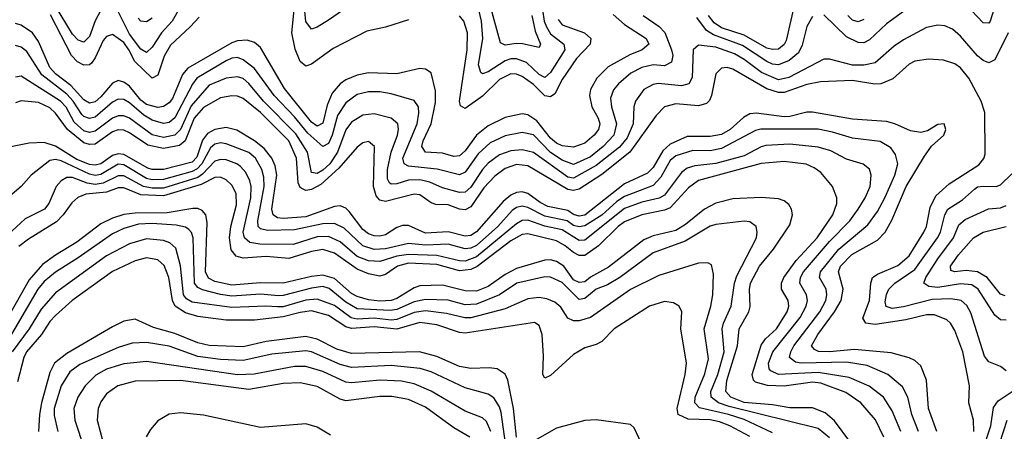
# Model space of a CAD drawing. Header units: inches. Extents: x 884549 to 1028252, y 526810 to 653624.
# Tile 566 of 656: x 964464 to 967924, y 544651 to 546096. Entities that reach past the tile are written whole.
import ezdxf

# ---------------------------------------------------------------- set-up
doc = ezdxf.new("R2010")
doc.units = ezdxf.units.IN
doc.header["$MEASUREMENT"] = 0
doc.layers.add('A9564', color=7, linetype='Continuous')

msp = doc.modelspace()

# ---------------------------------------------------------------- linework, layer by layer
at = {"layer": 'A9564', "color": 5}
for points, elevation in [([(964750, 546128.7), (964730, 546091.4), (964710, 546036.5), (964690, 546016.4), (964670, 546023.5), (964650, 546044.7), (964570, 546177.6)], 2160), ([(965670, 546178.5), (965550, 546094.4), (965510, 546069.1), (965490, 546062.6), (965470, 546089.7), (965464.2, 546150)], 2160), ([(966263.4, 546110), (966275.7, 546055.7), (966294.4, 546010), (966290, 545997.4), (966230.6, 546010.6), (966210, 546012.2), (966170, 546006), (966153.8, 546013.8), (966105.4, 546190)], 2140), ([(965030, 546142.5), (965000.3, 546090), (964962.5, 546050), (964930, 545999.1), (964910, 545980.4), (964890, 545992.5), (964850, 546045.3), (964810, 546124.9)], 2160), ([(967187.1, 546150), (967157.8, 546022.2), (967150, 546008.2), (967130, 545992.2), (967110, 545990.5), (967090, 545996.1), (967010, 546041.5), (966930, 546066.8), (966904.5, 546084.5), (966884.6, 546110)], 2220), ([(967892.5, 546150), (967874.4, 546090), (967870, 546083.7), (967850, 546084.9), (967788.7, 546148.7)], 2240), ([(966550, 546114), (966590, 546079.1), (966665.4, 546030), (966674.7, 546010), (966651, 545990), (966607.9, 545972.1), (966532.5, 545930), (966491.9, 545890), (966470.1, 545850), (966466.9, 545830), (966475, 545790), (966496.8, 545750), (966502.4, 545730), (966498.3, 545710), (966482.8, 545690), (966450, 545662.3), (966410, 545647.6), (966370, 545652.7), (966350, 545662.1), (966330, 545680.1), (966281, 545741), (966250, 545761.7), (966230, 545765.4), (966170, 545752.1), (966110, 545723.4), (966070, 545689.9), (966030, 545635.7), (966010, 545617.6), (965990, 545615.5), (965950, 545626.8), (965890.3, 545630.3), (965877.3, 545650), (965882.2, 545670), (965910.5, 545729.5), (965925.1, 545805.1), (965925.5, 545845.5), (965910, 545908.8), (965890, 545922.4), (965870, 545924.7), (965790, 545905.6), (965690, 545908.6), (965650, 545900.9), (965610, 545884.5), (965590, 545869.9), (965562.8, 545837.2), (965544.4, 545795.6), (965530, 545732.3), (965510, 545722.1), (965490, 545736.2), (965394.6, 545854.6), (965310, 545998.5), (965290, 546015.1), (965264, 546024), (965230, 546021.8), (965210, 546013.9), (965054.7, 545925.3), (965037, 545903), (965001.6, 545818.4), (964990, 545803.3), (964970, 545790.7), (964950, 545787.3), (964910, 545797.3), (964890, 545812.9), (964850, 545862.5), (964830, 545876.1), (964810, 545881.7), (964790, 545872.5), (964750, 545824.3), (964730, 545807.1), (964710, 545803.1), (964690, 545814.2), (964644.4, 545864.4), (964590, 545905.2), (964570, 545927.4), (964530, 546018.7), (964509.5, 546049.5), (964470, 546076.7), (964450, 546081.9)], 2220), ([(966654.5, 546110), (966711.6, 546071.6), (966730.8, 546050.8), (966755.1, 545990), (966759.2, 545970), (966754, 545946), (966730, 545934.1), (966690, 545937.2), (966650, 545928.2), (966611.9, 545908.1), (966568.4, 545870), (966550.4, 545849.6), (966540.1, 545819.9), (966543.4, 545790), (966560.8, 545730), (966552.2, 545690), (966514.8, 545650), (966470, 545613.6), (966410, 545587.7), (966370, 545602), (966330, 545629.5), (966270, 545691.6), (966230, 545699), (966170, 545688.4), (966117, 545663), (966075.2, 545624.8), (966030, 545560.1), (966010, 545551.3), (965930.9, 545570.9), (965830, 545580.9), (965814.8, 545590), (965811.2, 545610), (965860.5, 545730), (965867.3, 545767.3), (965866, 545790), (965850, 545811.7), (965770, 545835.6), (965730, 545842.8), (965690, 545842.1), (965650, 545832.5), (965610, 545803.4), (965580.9, 545759.1), (965562.6, 545690), (965550, 545661.2), (965530, 545649.9), (965477.1, 545697.1), (965430, 545755), (965358.9, 545830), (965290, 545924.7), (965250, 545955.1), (965230, 545962.6), (965210, 545960.8), (965190, 545951.7), (965086.8, 545890), (965071.2, 545868.8), (965010, 545751.6), (964990, 545734.2), (964970, 545731.2), (964930, 545742.6), (964900.5, 545760.5), (964850, 545803.8), (964830, 545815.6), (964810, 545816.7), (964790, 545805.9), (964730, 545753.9), (964710, 545748.2), (964690, 545755.4), (964682.9, 545762.9), (964652.5, 545810), (964630, 545834.6), (964541.8, 545901.8), (964490, 545984.4), (964470, 545998.6), (964450, 546004.5)], 2240), ([(965095, 546105), (965064, 546070), (964994, 546006), (964972.3, 545967.7), (964950, 545900.5), (964930, 545890.4), (964868.7, 545948.7), (964848.2, 545990), (964830, 546015), (964790, 546043.7), (964770, 546036.8), (964758, 546022), (964730, 545961.5), (964716.9, 545943.1), (964710, 545936.6), (964690, 545935.8), (964667.9, 545947.9), (964646.1, 545970), (964572.7, 546112.7)], 2180), ([(964930, 546100.6), (964910, 546087.9), (964890, 546089.9), (964880.4, 546100.4)], 2140), ([(965830, 546095.6), (965750, 546069), (965684.3, 546055.8), (965566, 545994), (965490, 545939), (965470, 545932.6), (965450, 545949), (965432.5, 545992.5), (965420.6, 546050), (965428.6, 546130)], 2180), ([(966356.3, 546096.3), (966370, 546077), (966449, 546049), (966471, 546030), (966468.3, 546010), (966420.7, 545959.3), (966370, 545885.5), (966344.2, 545835.8), (966330, 545825.3), (966310, 545828.5), (966270, 545867.7), (966230, 545896.5), (966210, 545904.9), (966190, 545905.1), (966150, 545885.1), (966090, 545826.7), (966030, 545783.9), (966013.2, 545793.2), (966009.7, 545810), (966037.1, 545990), (966037.6, 546050), (966024.4, 546090), (966010, 546109)], 2180), ([(966301.6, 546130), (966307.2, 546090), (966314.9, 546070), (966330, 546046.1), (966376.4, 546010), (966379.7, 545990), (966330, 545910.4), (966310, 545892.5), (966290, 545902.9), (966245.6, 545945.6), (966210, 545958.6), (966190, 545957.9), (966170, 545950.9), (966110, 545912.6), (966090, 545905.9), (966084.1, 545910), (966076.8, 545936.8), (966092.1, 546030), (966086.8, 546090), (966077.4, 546130)], 2160), ([(967250, 546106.5), (967230, 546071.7), (967213.4, 546006.6), (967200.9, 545979.1), (967167.8, 545952.2), (967130, 545937.1), (967110, 545939.6), (967090, 545948.9), (967004.5, 546004.5), (966902.4, 546042.4), (966877.7, 546057.7), (966843.7, 546103.7)], 2240), ([(967570, 546124.6), (967510, 546081.5), (967450, 546024.5), (967430, 546014.6), (967410, 546015.3), (967370, 546035.9), (967290, 546112.7)], 2240), ([(967430, 546095.9), (967410, 546087.7), (967390, 546093.7), (967373.7, 546110)], 2220), ([(967936.9, 546050), (967890, 545955), (967870, 545944), (967850, 545951.9), (967830, 545968.7), (967770, 546037.7), (967741.8, 546061.8), (967714.6, 546074.6), (967690, 546075.9), (967650, 546068.2), (967570, 546025), (967537.3, 546002.7), (967470, 545944), (967430, 545935.4), (967390, 545936.1), (967310, 545957.5), (967290, 545957.5), (967166.8, 545893.2), (967130, 545884.3), (967071.1, 545910), (967010, 545956.3), (966976, 545976), (966910, 545998.7), (966850, 546005.7), (966830.7, 545989.3), (966827.5, 545892.5), (966815.3, 545870), (966790, 545863.3), (966708, 545872), (966690, 545868.6), (966657.6, 545850), (966627.7, 545810), (966622.5, 545790), (966619.8, 545730), (966598.6, 545681.4), (966572, 545648), (966490, 545584.2), (966410, 545539.1), (966390, 545543.3), (966269.3, 545629.3), (966230, 545638.9), (966190, 545635.1), (966150, 545620.6), (966110, 545591.7), (966090, 545569.6), (966050, 545507.2), (966030, 545489.6), (966010, 545489.3), (965950, 545505), (965905.6, 545525.6), (965870, 545533.9), (965830, 545532), (965790, 545519.4), (965770, 545518.3), (965763.4, 545523.4), (965757, 545537), (965756.7, 545570), (965769.4, 545630.6), (965791.5, 545690), (965795.3, 545710), (965793, 545730), (965770, 545750.4), (965710, 545765.5), (965670, 545760.1), (965630, 545735.7), (965610.5, 545709.5), (965580.5, 545630), (965553.8, 545590), (965530, 545567.1), (965510, 545556.1), (965490, 545558.8), (965475.1, 545630), (965434.6, 545694.6), (965321.4, 545810), (965270, 545871.8), (965250, 545888.9), (965230, 545894.8), (965190, 545890.3), (965130, 545865.8), (965067.2, 545792.8), (965030, 545709.9), (965010, 545690.4), (964970, 545682), (964930, 545691.4), (964850, 545749.4), (964830, 545758), (964810, 545758.6), (964790, 545750.2), (964730, 545704), (964710, 545699.3), (964690, 545705.5), (964656.2, 545736.2), (964628.1, 545788.2), (964607.8, 545810), (964470, 545897.7), (964450, 545894.3)], 2260), ([(967817.1, 544650), (967815.9, 544690), (967799.3, 544750), (967802, 544810), (967778.4, 544930), (967750, 545004.1), (967735, 545030), (967722.1, 545042.1), (967678.9, 545058.9), (967650, 545059), (967578, 545042), (967470, 545025.8), (967437.2, 545030), (967427.3, 545047.3), (967449.7, 545110), (967454.4, 545170), (967461.2, 545190), (967477.9, 545202.1), (967550, 545232.3), (967590, 545266), (967641.6, 545350), (967650.2, 545370), (967663.5, 545436.5), (967682.9, 545477.1), (967730, 545519.3), (967834.2, 545585.8), (967851.4, 545608.6), (967856.5, 545623.5), (967855.4, 545770), (967842.4, 545810), (967799.5, 545890), (967770, 545926.8), (967750, 545940.4), (967710, 545953.7), (967657.4, 545957.4), (967610, 545950.4), (967590, 545939.4), (967532.6, 545887.4), (967490, 545870.3), (967469.1, 545869.1), (967390, 545882.7), (967277.5, 545877.5), (967230, 545868.1), (967150, 545840.4), (967130, 545840.5), (967090, 545853), (966970, 545922.1), (966950, 545927.6), (966930, 545924.9), (966910, 545906), (966895.3, 545830), (966888, 545812), (966878.1, 545801.9), (966850, 545793.3), (966770, 545800.7), (966730, 545789.4), (966700.8, 545759.2), (966608.6, 545630), (966510, 545551.6), (966430, 545500.4), (966410, 545496.1), (966390, 545500), (966250, 545582.8), (966210, 545587.2), (966170, 545573), (966133.4, 545546.6), (966095.3, 545504.7), (966050, 545438.2), (966030, 545427.6), (966010, 545430), (965970, 545445.9), (965927, 545447), (965910, 545453), (965870, 545480.6), (965850, 545483.3), (965750, 545457.7), (965730, 545462), (965717.3, 545477.3), (965707.2, 545510), (965711.3, 545650), (965690, 545668.2), (965670, 545662.7), (965650, 545647.6), (965585.7, 545574.3), (965522.8, 545517.2), (965490, 545499.9), (965470, 545496.4), (965460.4, 545500.4), (965450, 545507), (965443.2, 545523.2), (965437.4, 545610), (965410.6, 545670), (965310, 545769.7), (965250, 545818.5), (965230, 545827.4), (965210, 545828.4), (965170, 545820.7), (965110, 545787.3), (965077.6, 545750), (965045.6, 545670), (965025.8, 545654.2), (964970, 545643.8), (964915.1, 545655.1), (964850, 545697.9), (964830, 545707.5), (964810, 545709), (964790, 545702.3), (964730, 545658.9), (964710, 545656.9), (964690, 545663.5), (964632.9, 545710), (964590, 545767.4), (964570, 545785.6), (964530, 545804.4), (964470, 545810.3), (964450, 545804)], 2280), ([(967687, 544650), (967657.8, 544730), (967650.7, 544830), (967630, 544879.9), (967610, 544898.7), (967590, 544908.4), (967526.3, 544926.3), (967397.8, 544937.8), (967310, 544929.8), (967271.2, 544931.2), (967257.3, 544937.3), (967246.9, 544950), (967269.1, 544990), (967327, 545070), (967350.5, 545110), (967358, 545150), (967340.8, 545210), (967348, 545230), (967388.4, 545271.6), (967478, 545322), (967505.1, 545350), (967528.6, 545391.4), (967579.2, 545510), (967643.2, 545616.8), (967668.5, 545651.5), (967711.4, 545690), (967718.8, 545710), (967712.6, 545730), (967690, 545728.2), (967654.2, 545705.8), (967630, 545699.4), (967594.2, 545705.8), (967539.3, 545730), (967510, 545737.6), (967390, 545746.9), (967250, 545770.4), (967230, 545770.7), (967170, 545755.2), (967150, 545754.3), (967052.3, 545767.7), (967030, 545764.7), (967007.6, 545752.4), (966960.5, 545710), (966930, 545692.3), (966890, 545685), (966810, 545685.4), (966750, 545658.1), (966724.6, 545635.4), (966690, 545576.5), (966670, 545556.4), (966590, 545519.5), (966450, 545409.6), (966430, 545405.3), (966410, 545412.1), (966390, 545425.9), (966320.1, 545440.1), (966293.3, 545453.3), (966250, 545485.3), (966230, 545491.4), (966210, 545489.2), (966190, 545479.7), (966162.7, 545457.3), (966070, 545351), (966050, 545338.1), (966030, 545335.1), (965970, 545350.4), (965890, 545345.6), (965830, 545372.8), (965810, 545373.4), (965790, 545366.6), (965750, 545340.6), (965730, 545335.2), (965710, 545336.3), (965690, 545343.4), (965670, 545358.5), (965622.2, 545422.2), (965610, 545434.3), (965590, 545441.8), (965570, 545439.4), (965470, 545403.2), (965390, 545397.4), (965370, 545399.7), (965354.9, 545410), (965350, 545430), (965367.6, 545550), (965362.5, 545582.5), (965350.2, 545610), (965323.7, 545643.7), (965290, 545670.2), (965227.7, 545707.7), (965190, 545717.6), (965150, 545710.2), (965124.5, 545695.5), (965107, 545673), (965086.5, 545613.5), (965070, 545595.2), (964970, 545569.4), (964930, 545569.8), (964914.8, 545574.8), (964830, 545622.6), (964810, 545624.9), (964790, 545618.3), (964750, 545589.8), (964730, 545584.6), (964710, 545587.2), (964664.8, 545604.8), (964590, 545651.7), (964550, 545664), (964497.4, 545662.5), (964410, 545644.5)], 2320), ([(967622.6, 544650), (967599.2, 544710), (967585.1, 544770), (967566.4, 544806.4), (967515, 544850), (967442, 544882), (967370, 544893.2), (967210.2, 544890.2), (967190, 544892.8), (967169.5, 544910), (967173.3, 544930), (967184.6, 544950), (967275.9, 545070), (967296.4, 545110), (967300.9, 545130), (967297.6, 545150), (967274.9, 545190), (967277.7, 545210), (967341.9, 545290), (967444.7, 545375.3), (967477.8, 545422.2), (967503.7, 545470), (967539.8, 545550), (967549.5, 545589.5), (967541.9, 545621.9), (967525.2, 545645.2), (967487.9, 545667.9), (967390, 545679.4), (967320.7, 545700.7), (967270, 545710.8), (967068.4, 545711.6), (967050, 545706.3), (966930, 545643.2), (966890, 545634.7), (966830, 545636.4), (966770, 545617.8), (966750, 545600.7), (966717.5, 545542.5), (966690, 545513.9), (966590, 545475.3), (966562.9, 545457.1), (966510, 545408.9), (966450, 545372.3), (966430, 545368.9), (966410, 545373.6), (966387.8, 545390), (966310, 545405.9), (966250, 545435.9), (966230, 545440.6), (966210, 545436.3), (966194.5, 545425.5), (966144.3, 545370), (966070, 545302.9), (966050, 545293.2), (966030, 545291.5), (965970, 545307.1), (965890, 545303.6), (965830, 545310), (965750, 545291.5), (965710, 545288.3), (965670, 545301.6), (965604.1, 545364.1), (965570, 545380.5), (965530, 545379.4), (965430, 545358), (965334.9, 545355), (965310, 545360.9), (965301.9, 545370), (965301, 545390), (965323.6, 545510), (965322.4, 545542.4), (965315.4, 545570), (965293.2, 545610), (965270, 545629.3), (965190, 545659.9), (965170, 545663.2), (965150, 545658.2), (965134.7, 545645.3), (965104.6, 545590), (965087.9, 545572.1), (965070, 545562.7), (964970, 545534.5), (964930, 545533.6), (964910, 545538.1), (964830, 545586.6), (964810, 545588.2), (964750, 545551.6), (964730, 545548.5), (964710, 545553.2), (964610, 545600.5), (964590, 545605.2), (964570, 545601), (964504.7, 545550), (964469.1, 545510), (964405.2, 545454.8)], 2340), ([(967560.1, 544650), (967530, 544722.9), (967499.6, 544770), (967448.7, 544808.7), (967379.3, 544839.3), (967270, 544857.3), (967130.4, 544850.4), (967103.3, 544863.3), (967097.9, 544870), (967095.8, 544890), (967110.3, 544930), (967206.3, 545050), (967228.1, 545090), (967232.6, 545110), (967229.3, 545129.3), (967205.4, 545170), (967207.5, 545190), (967217.8, 545210), (967310, 545317.4), (967381, 545390), (967410.3, 545430), (967435.5, 545470), (967452.2, 545510), (967456.2, 545550), (967450.8, 545570.8), (967428.5, 545588.5), (967370, 545605.8), (967314.9, 545634.9), (967270, 545648.6), (967170, 545658.3), (967086.4, 545653.6), (967070, 545649.6), (967010, 545617.7), (966910, 545590.6), (966837.1, 545582.9), (966810, 545574.8), (966790, 545558.9), (966730, 545479.4), (966710.8, 545469.2), (966650, 545455.3), (966590, 545432.2), (966450, 545321.4), (966430, 545319.9), (966370, 545357.3), (966310, 545370.7), (966250, 545391.7), (966230, 545390.2), (966210, 545378.5), (966070, 545263.4), (966030, 545247.7), (966010, 545248.5), (965930, 545267.6), (965830, 545271.6), (965790, 545265), (965730, 545246.4), (965690, 545249.1), (965650, 545264.6), (965590, 545315.4), (965550, 545334.6), (965510, 545333.1), (965425.8, 545305.8), (965307.7, 545307.7), (965273, 545313), (965254.1, 545330), (965250, 545350), (965277, 545470), (965277.9, 545510), (965273.2, 545530), (965258.7, 545558.7), (965240.1, 545580.1), (965227, 545590), (965190, 545603.5), (965170, 545605.2), (965150, 545598.4), (965106.8, 545553.3), (965090, 545541.7), (964970, 545504.6), (964930, 545504.1), (964899.6, 545510), (964830, 545547), (964810, 545547.9), (964758.2, 545521.8), (964730, 545516.9), (964701.4, 545521.4), (964650, 545541), (964630, 545541), (964609.8, 545530.2), (964593.1, 545510), (964567.2, 545450), (964551.2, 545430), (964483.2, 545396.8), (964421.2, 545338.8)], 2360), ([(967500.4, 544630), (967471.3, 544691.3), (967419.5, 544750), (967366.9, 544786.9), (967279, 544819), (967250, 544823.4), (967150, 544809.1), (967091.5, 544811.5), (967050, 544823.4), (967042.8, 544830), (967037.8, 544850), (967070, 544953.4), (967085.3, 544974.7), (967124, 545010), (967161.4, 545070), (967167.2, 545090), (967164.4, 545110), (967141.2, 545150), (967140.7, 545170), (967149.1, 545190), (967192.2, 545250), (967266.1, 545330), (967321.8, 545410), (967335, 545450), (967335.4, 545470), (967320.8, 545510), (967279.6, 545559.6), (967256, 545576), (967227.9, 545587.9), (967150, 545597.6), (967070, 545590.2), (966849.3, 545530.7), (966814.3, 545505.7), (966750, 545435.4), (966730, 545426.8), (966650, 545411), (966590, 545386.4), (966567.2, 545370), (966498.6, 545301.4), (966450, 545267.3), (966430, 545268), (966410, 545278.1), (966381.4, 545301.4), (966350, 545319), (966250, 545344.3), (966230, 545341.1), (966190, 545319.5), (966071.3, 545228.7), (966050, 545218.2), (966010, 545214.1), (965930, 545235.7), (965830, 545241.1), (965791.9, 545230), (965750, 545201.4), (965730, 545195.4), (965690, 545202.8), (965650, 545219.5), (965570, 545275.8), (965530, 545288.5), (965490, 545282.3), (965410, 545257.7), (965330, 545264.3), (965250, 545258.5), (965225.1, 545265.1), (965207.4, 545287.4), (965201.8, 545330), (965206.9, 545370), (965226, 545446), (965225.1, 545485), (965210, 545515), (965190, 545532.9), (965170, 545542.5), (965150, 545541.7), (965102.5, 545517.5), (964970, 545476.8), (964890, 545480.5), (964830, 545505), (964810, 545505), (964770, 545490.1), (964696.6, 545483.4), (964668.3, 545471.7), (964647.5, 545452.5), (964617.8, 545410), (964594.2, 545385.8), (964494.9, 545325.1), (964461.2, 545298.8)], 2380), ([(967930, 544862.9), (967910, 544877.7), (967870, 544894.8), (967853.7, 544913.7), (967806.8, 545066.8), (967792.6, 545092.6), (967771.9, 545110), (967736.1, 545116.1), (967670, 545113.6), (967570, 545087.6), (967530, 545082.2), (967508.2, 545088.2), (967505.6, 545105.6), (967509.4, 545130.6), (967518, 545150), (967539.6, 545170), (967610, 545218.9), (967689.1, 545330), (967699.8, 545350), (967714.8, 545410), (967725.4, 545430), (967776.5, 545463.5), (967818.9, 545501.1), (967830, 545508.9), (967850, 545511.7), (967895.6, 545510), (967910, 545516.4), (967950, 545554.1)], 2260), ([(967384.4, 544610), (967327.6, 544687.6), (967294.8, 544714.8), (967250, 544733.1), (967170, 544732.6), (967110, 544743.9), (967010, 544752), (966962.8, 544770), (966945.2, 544790), (966948.4, 544828.4), (966986.4, 544950), (966992.4, 545010), (967026.2, 545070), (967031.3, 545088.7), (967028.9, 545148.9), (967032.5, 545170), (967063.8, 545230), (967113.5, 545290), (967170, 545375.6), (967179.9, 545410), (967176.7, 545430), (967167.3, 545447.3), (967150, 545460.1), (967130, 545466.2), (967070, 545470.9), (966970, 545466.8), (966910, 545451.7), (966870, 545430.9), (966803.5, 545376.5), (966770, 545355.8), (966690, 545336.6), (966657.8, 545322.2), (966532.7, 545227.3), (966470, 545192.1), (966450, 545175.7), (966430, 545172.7), (966410, 545182.1), (966376, 545230), (966350, 545247.2), (966330, 545252.4), (966310, 545251.6), (966210, 545222.2), (966170, 545201.2), (966110, 545159.3), (966070, 545142.4), (966030, 545143.6), (965950, 545163.1), (965870, 545160.9), (965850, 545154.7), (965790, 545116.4), (965769.7, 545110.3), (965730, 545107.6), (965690, 545112.3), (965650, 545124), (965630, 545134.5), (965570, 545187.2), (965530, 545198.9), (965490, 545194.4), (965390, 545170.8), (965310, 545171.8), (965210, 545163.2), (965150, 545176.8), (965128.3, 545188.3), (965117.1, 545210), (965123.7, 545383.7), (965118.4, 545410), (965105.4, 545425.4), (965090, 545432.3), (965072.3, 545432.3), (964982.2, 545417.8), (964870, 545415.9), (964830, 545411.1), (964790, 545399.1), (964750, 545378.6), (964665.5, 545314.5), (964590, 545269.1), (964544.4, 545235.6), (964497.4, 545182.6), (964390, 544994.3)], 2420), ([(967930, 545040.5), (967910, 545041.9), (967890, 545058.6), (967832.4, 545150), (967810, 545165), (967770, 545168.7), (967690, 545155.7), (967659.2, 545159.2), (967640.9, 545170), (967647.6, 545190), (967690, 545256.5), (967745.3, 545330), (967764.6, 545375.4), (967786.4, 545393.6), (967867.9, 545432.1), (967910, 545435.1), (967930, 545442.7)], 2240), ([(967310, 544628), (967270, 544660.9), (966957.3, 544737.3), (966919.2, 544750), (966893.8, 544770), (966892.9, 544790), (966917.7, 544850), (966939.8, 544930), (966932.4, 545010), (966937, 545030), (966963.9, 545090), (966975.8, 545170), (966984, 545196), (967052.7, 545330), (967056.1, 545350), (967052.5, 545370), (967030, 545386), (967010, 545388.3), (966910, 545376.4), (966890, 545370.3), (966802.2, 545317.8), (966690, 545276.9), (966573.2, 545190), (966530, 545164.7), (966490, 545149.9), (966450, 545117.3), (966430, 545112.7), (966370, 545172.4), (966330, 545191.8), (966310, 545192.8), (966211.6, 545170), (966150.8, 545129.2), (966070, 545096.8), (966030, 545094.5), (965970, 545111), (965890, 545113), (965850, 545105.6), (965790, 545078.5), (965765.7, 545074.3), (965650, 545080.4), (965610, 545103.6), (965551.6, 545151.6), (965530, 545158.3), (965490, 545153.5), (965390, 545127.1), (965373.4, 545126.6), (965310, 545131.6), (965210, 545125), (965170, 545130.4), (965106.9, 545146.9), (965090, 545155.1), (965079.1, 545170), (965073.5, 545330), (965068, 545348), (965058.6, 545358.6), (965046.8, 545366.8), (965014.3, 545374.3), (964930, 545380.5), (964882, 545378), (964830, 545363), (964790, 545343.3), (964670, 545259), (964590, 545209), (964550, 545176.6), (964527.7, 545150), (964411, 544949)], 2440), ([(967926.6, 545126.6), (967910, 545131.8), (967863.4, 545190), (967830.1, 545209.9), (967790, 545214.5), (967749.9, 545209.9), (967735.5, 545215.5), (967734.6, 545230), (967762.6, 545270), (967816, 545330), (967849.8, 545350), (967930.8, 545370)], 2220), ([(967110, 544644.7), (967010, 544692.1), (966954.9, 544710), (966853.1, 544733.1), (966837, 544750), (966837.5, 544770), (966871.9, 544851.9), (966884.7, 544904.7), (966869.6, 545010), (966892.9, 545090), (966899.5, 545130), (966901.6, 545201.6), (966894.6, 545234.6), (966882.2, 545242.2), (966850, 545241.2), (966710, 545197.8), (966610, 545148.8), (966470, 545049.5), (966430, 545038.4), (966410, 545038.7), (966390, 545047.9), (966366.2, 545086.2), (966344.4, 545104.4), (966316, 545116), (966290, 545120.1), (966250, 545116), (966170, 545079.9), (966050, 545048.3), (966028.4, 545048.4), (965964.4, 545064.4), (965890, 545073), (965850, 545067.9), (965790, 545042.6), (965770, 545040.6), (965710, 545048), (965650, 545043.6), (965629.3, 545049.3), (965570, 545092.2), (965510, 545114.1), (965470, 545111.1), (965390, 545087.6), (965370, 545087.1), (965329.8, 545090.2), (965210, 545085), (965070, 545104.4), (965050, 545115.4), (965039.6, 545130), (965030, 545231.2), (965013, 545293), (964992.4, 545312.4), (964970, 545320.9), (964910, 545326.4), (964850, 545308.6), (964770, 545266.4), (964590, 545136.4), (964540.4, 545079.6), (964497.6, 545010), (964438.3, 544930)], 2460), ([(967030, 544632.4), (966959, 544670), (966923.5, 544683.5), (966890, 544690.8), (966813.4, 544693.4), (966778.5, 544710), (966774.9, 544730), (966802.7, 544850), (966807.6, 544890), (966787.7, 545010), (966790.6, 545070), (966781.7, 545090), (966761.1, 545101.1), (966730, 545105.7), (966677.4, 545090), (966552.8, 545010), (966510, 544966), (966490, 544954.7), (966450, 544943.7), (966410, 544920.5), (966330, 544846), (966310, 544837.2), (966302.4, 544850), (966305.2, 544914.8), (966300.6, 544990), (966290, 545022.2), (966272.8, 545032.8), (966030, 544994.9), (966010, 544997.3), (965930, 545024.5), (965870, 545033), (965790, 545009.1), (965710, 545017.5), (965630, 545011.3), (965610, 545017), (965550, 545056.8), (965490, 545072.9), (965450, 545068.1), (965390, 545052.1), (965290, 545041), (965190, 545040.9), (965090, 545054.1), (965046.6, 545066.6), (965011.2, 545090), (965001.7, 545110), (964988.3, 545190), (964972.1, 545232.1), (964950, 545252.1), (964910, 545259), (964870, 545248.9), (964790, 545212), (964648.7, 545110), (964590, 545057.6), (964570, 545035.8), (964541.2, 544990), (964488.9, 544930), (964479.3, 544910), (964456.4, 544823.6)], 2480), ([(966209.6, 544629.6), (966199.5, 544730), (966179.1, 544830), (966170, 544850.6), (966142.4, 544870), (966113.6, 544873.6), (966050, 544870.6), (966010, 544878), (965930, 544912.8), (965869.7, 544929.7), (965630, 544924), (965578.5, 544938.5), (965510, 544974.5), (965470, 544983), (965330, 544965.5), (965250, 544946.7), (965130, 544951.9), (965090, 544960.7), (965010, 544994.3), (964935, 545015), (964870, 545044.6), (964830, 545036.9), (964790, 545017.1), (964630, 544923.5), (964586.5, 544890), (964570, 544857.4), (964540.8, 544750), (964533.7, 544710), (964530.5, 544650)], 2520), ([(966178.9, 544558.9), (966156.3, 544716.3), (966150, 544736.3), (966130, 544768.2), (966110, 544781), (966030, 544802.7), (965910, 544859.3), (965871.4, 544871.4), (965770, 544881.2), (965630, 544875), (965590, 544884.8), (965490, 544929.2), (965470, 544933.5), (965350, 544921.3), (965250, 544898.6), (965170, 544902.7), (965090, 544912.9), (964990, 544949), (964910, 544962.4), (964860.2, 544959.8), (964810, 544944.9), (964675.3, 544884.7), (964640.6, 544859.4), (964610.7, 544810), (964586, 544730), (964585.9, 544705.9), (964599, 544650)], 2540), ([(966119.4, 544650), (966104.4, 544684.4), (966090, 544698.1), (966030, 544721.5), (965910, 544791.9), (965850, 544817.7), (965806.1, 544826.1), (965730.5, 544830.5), (965630, 544821.1), (965610, 544823), (965530, 544860.9), (965470, 544878), (965430, 544878.4), (965288.4, 544851.6), (965230, 544849.2), (964910, 544895.9), (964830, 544887.2), (964770, 544868.8), (964732.5, 544847.5), (964694.4, 544810), (964668.8, 544770), (964654.5, 544730), (964658.2, 544690), (964691, 544590)], 2560), ([(966046.2, 544630), (965990, 544662.4), (965890, 544734.7), (965830, 544762.2), (965772.2, 544772.2), (965730, 544773.2), (965610, 544757.1), (965590, 544763.3), (965510, 544807.3), (965450, 544821), (965390, 544818.6), (965270, 544796.7), (965030, 544829.2), (964870, 544826.8), (964809.3, 544810.7), (964770, 544781.8), (964750, 544753.4), (964740.1, 544730), (964736.5, 544690), (964757.7, 544610)], 2580), ([(967950, 544333.2), (967914.9, 544334.9), (967830, 544315.9), (967793.7, 544313.7), (967779.4, 544330), (967806.5, 544450), (967831.2, 544488.8), (967838.8, 544510), (967856.4, 544610), (967877, 544670), (967886.4, 544733.6), (967902, 544758), (967951.8, 544790)], 2260), ([(965556.7, 544636.7), (965510, 544665.1), (965470, 544677.1), (965310, 544663.5), (965110, 544707.1), (965030, 544715.7), (964990, 544710.3), (964950, 544686.9), (964923.6, 544656.4), (964909.2, 544630.8)], 2620), ([(966647.8, 544610), (966622.9, 544662.9), (966610, 544674.8), (966490, 544690.3), (966450, 544688.3), (966350, 544661.3), (966250, 544604.5)], 2520), ([(967970, 544398.7), (967870, 544389.2), (967856.9, 544410), (967881.6, 544470), (967908.6, 544610), (967934, 544690)], 2240)]:
    msp.add_lwpolyline(points, dxfattribs=dict(at, elevation=elevation))

doc.saveas('drawing.dxf')
